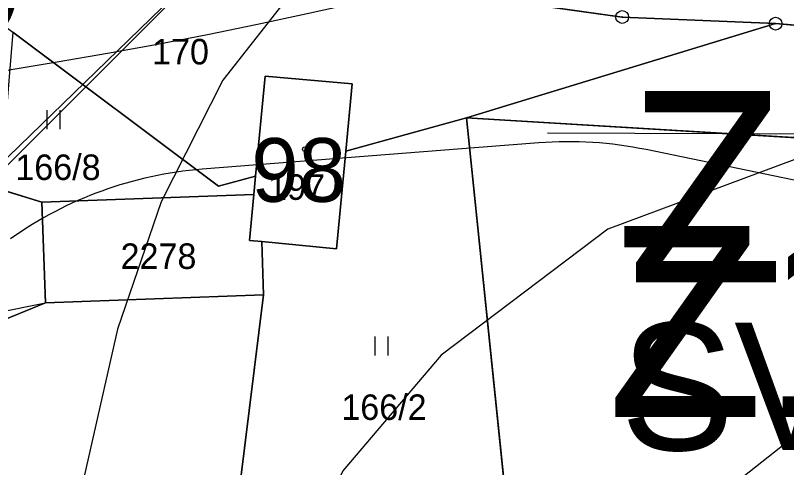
# Model space of a CAD drawing. Extents: x -706130 to -698555, y -971544 to -967260.
# Drawn here: x -704298.9 to -704238.4, y -970373.3 to -970337.8 of the extents above; entities that cross this region are included whole.
import ezdxf

# ---------------------------------------------------------------- set-up
doc = ezdxf.new("R2010")
doc.units = 0
for name, color, linetype in [('_Polohopis reambulance', 7, 'Continuous'), ('Archeologická naleziště S', 7, 'Continuous'), ('Docházková izochrona - BUS S', 7, 'Continuous'), ('Docházková izochrona - VLAK N', 7, 'Continuous'), ('Hranice intravilán', 7, 'Continuous'), ('KN_Budovy', 7, 'Continuous'), ('KN_Budovy_cisla_domovni', 7, 'Continuous'), ('KN_Hranice_parcel', 7, 'Continuous'), ('KN_Parcelni cisla', 7, 'Continuous'), ('KN_Polygon parcely', 7, 'Continuous'), ('KN_POZEMKY_13_ZASTAVENA PLOCHA', 7, 'Continuous'), ('KN_POZEMKY_14_OSTATNI PLOCHA', 7, 'Continuous'), ('KN_POZEMKY_7_TTP', 7, 'Continuous'), ('KN_VYUZITI_17_ostatni plocha_ostatni komunikace', 7, 'Continuous'), ('KN_VYUZITI_26_ostatni plocha_jina plocha', 7, 'Continuous'), ('KN_Značky bodu BP', 7, 'Continuous'), ('KN_Značky budov', 7, 'Continuous'), ('KN_Značky kultur', 7, 'Continuous'), ('OP lesa 30 m', 7, 'Continuous'), ('Plochy N_P ŠRAFY', 7, 'Continuous'), ('Plochy smíšené nezastavěného území všeobecné S', 7, 'Continuous'), ('Plochy smíšené obytné venkovské N', 7, 'Continuous'), ('Plochy smíšené obytné venkovské S', 7, 'Continuous'), ('Plochy verejnych prostranstvi - komunikace ostatni S', 7, 'Continuous'), ('Plochy zmen_ zastavitelne plochy', 7, 'Continuous'), ('Plochy zmen_ zastavitelne plochy popis', 7, 'Continuous'), ('Plochy zmen_ zastavitelne plochy_ZAKL', 7, 'Continuous'), ('Regulační bloky v krajině S', 7, 'Continuous'), ('Regulační bloky zastavitelné N', 7, 'Continuous'), ('Regulační bloky zastavěné S', 7, 'Continuous'), ('Regulační kódy zastavitelne a přestavby N', 7, 'Continuous'), ('Regulační kódy zastavěné S', 7, 'Continuous'), ('Sesuvné území S', 7, 'Continuous'), ('VÝŠKOPIS_vrstevnice doplňková', 7, 'Continuous'), ('VÝŠKOPIS_vrstevnice hlavní', 7, 'Continuous'), ('VÝŠKOPIS_vrstevnice zesílená', 7, 'Continuous'), ('Zastavene uzemi N', 7, 'Continuous'), ('Zastavene uzemi plochy N', 7, 'Continuous'), ('Zábory hodnocené - plochy', 7, 'Continuous'), ('Zábory hodnocené - plochy popis', 7, 'Continuous')]:
    doc.layers.add(name, color=color, linetype=linetype)

msp = doc.modelspace()

# ---------------------------------------------------------------- linework, layer by layer
at = {"layer": '_Polohopis reambulance'}
for p in [(-704346.81, -970380.86), (-704346.15, -970370.39)]:
    msp.add_line(p, (-704296.54, -970360.34), dxfattribs=at)
at = {"layer": 'Archeologická naleziště S'}
msp.add_lwpolyline([(-704351.562, -970399.438), (-704434.562, -970338.938), (-704479.875, -969829.625), (-704673.438, -969453.375), (-704384.5, -968854), (-704158.5, -968821.188), (-704078.688, -969062.688), (-704202.938, -969793), (-704122.25, -969792.812), (-704213.312, -970265.25)], close=True, dxfattribs=at)
at = {"layer": 'Docházková izochrona - BUS S'}
msp.add_arc((-704361.829, -969946.93), 400, 155.51821, 17.33949, dxfattribs=at)
at = {"layer": 'Docházková izochrona - VLAK N'}
msp.add_circle((-704165.451, -969778.767), 800, dxfattribs=at)
at = {"layer": 'Hranice intravilán'}
for points in [[(-704346.87, -970276.54), (-704326.71, -970292.84), (-704284.63, -970309.07), (-704263.93, -970315.92), (-704273.85, -970327.8), (-704279.276, -970333.968), (-704304.8, -970330.37), (-704311.244, -970330.02), (-704299.1, -970339.11), (-704282.96, -970351.19), (-704280.06, -970350.39), (-704279.31, -970342.55), (-704272.47, -970343.16), (-704272.98, -970348.43), (-704263.51, -970345.81), (-704260.19, -970378.07)], [(-704281.91, -970379.77), (-704279.43, -970359.72), (-704296.54, -970360.34), (-704296.82, -970352.44), (-704317.67, -970346.07), (-704328.19, -970342.36), (-704333.36, -970341.35), (-704345.91, -970341.85), (-704345.85, -970344), (-704345.87, -970345.92), (-704346.15, -970370.39), (-704357.44, -970370.08), (-704358.27, -970374.69)]]:
    msp.add_lwpolyline(points, dxfattribs=at)
at = {"layer": 'KN_Budovy'}
msp.add_lwpolyline([(-704280.54, -970355.45), (-704279.58, -970355.54), (-704273.71, -970356.1), (-704272.98, -970348.43), (-704272.47, -970343.16), (-704279.31, -970342.55), (-704280.06, -970350.39), (-704280.2, -970351.85)], close=True, dxfattribs=at)
at = {"layer": 'KN_Hranice_parcel'}
for p, q in [((-704263.51, -970345.81), (-704239.25, -970338.43)), ((-704280.06, -970350.39), (-704279.31, -970342.55)), ((-704279.31, -970342.55), (-704272.47, -970343.16)), ((-704272.47, -970343.16), (-704272.98, -970348.43)), ((-704263.51, -970345.81), (-704272.98, -970348.43)), ((-704260.19, -970378.07), (-704263.51, -970345.81)), ((-704296.82, -970352.44), (-704317.67, -970346.07)), ((-704280.2, -970351.85), (-704280.06, -970350.39)), ((-704280.2, -970351.85), (-704296.82, -970352.44)), ((-704279.58, -970355.54), (-704279.43, -970359.72)), ((-704281.91, -970379.77), (-704279.43, -970359.72))]:
    msp.add_line(p, q, dxfattribs=at)
for points in [[(-704239.25, -970338.43), (-704251.29, -970337.91), (-704268.2, -970335.53)], [(-704125.78, -970355.06), (-704182.49, -970343.2), (-704239.25, -970338.43)], [(-704299.1, -970339.11), (-704282.96, -970351.19), (-704280.06, -970350.39)], [(-704263.51, -970345.81), (-704175.54, -970351.17), (-704125.78, -970355.06)], [(-704272.98, -970348.43), (-704273.71, -970356.1), (-704279.58, -970355.54)], [(-704279.58, -970355.54), (-704280.54, -970355.45), (-704280.2, -970351.85)], [(-704279.43, -970359.72), (-704296.54, -970360.34), (-704296.82, -970352.44)]]:
    msp.add_lwpolyline(points, dxfattribs=at)
at = {"layer": 'KN_Polygon parcely'}
for points in [[(-704239.25, -970338.43), (-704251.29, -970337.91), (-704268.2, -970335.53), (-704304.8, -970330.37), (-704330.44, -970315.65), (-704299.1, -970339.11), (-704282.96, -970351.19), (-704280.06, -970350.39), (-704279.31, -970342.55), (-704272.47, -970343.16), (-704272.98, -970348.43), (-704263.51, -970345.81)], [(-704280.2, -970351.85), (-704280.06, -970350.39), (-704282.96, -970351.19), (-704299.1, -970339.11), (-704299.7, -970346.42), (-704308.63, -970345.68), (-704307.85, -970338.39), (-704309.94, -970335.84), (-704312.75, -970343.8), (-704316.41, -970342.5), (-704317.67, -970346.07), (-704296.82, -970352.44)], [(-704182.49, -970343.2), (-704239.25, -970338.43), (-704263.51, -970345.81), (-704175.54, -970351.17), (-704125.78, -970355.06)], [(-704346.15, -970370.39), (-704357.44, -970370.08), (-704358.27, -970374.69), (-704346.48, -970375.97), (-704346.81, -970380.86), (-704332.27, -970388.37), (-704307.7, -970398.08), (-704281.91, -970379.77), (-704279.43, -970359.72), (-704296.54, -970360.34), (-704296.82, -970352.44), (-704317.67, -970346.07), (-704328.19, -970342.36), (-704333.36, -970341.35), (-704345.91, -970341.85), (-704345.85, -970344), (-704345.87, -970345.92), (-704345.88, -970347.31)], [(-704272.98, -970348.43), (-704272.47, -970343.16), (-704279.31, -970342.55), (-704280.06, -970350.39), (-704280.2, -970351.85), (-704280.54, -970355.45), (-704279.58, -970355.54), (-704273.71, -970356.1)], [(-704272.98, -970348.43), (-704273.71, -970356.1), (-704279.58, -970355.54), (-704279.43, -970359.72), (-704281.91, -970379.77), (-704260.19, -970378.07), (-704263.51, -970345.81)], [(-704054.81, -970362.83), (-704083.98, -970360.18), (-704125.78, -970355.06), (-704175.54, -970351.17), (-704263.51, -970345.81), (-704260.19, -970378.07), (-704255.48, -970377.7), (-704227.73, -970383.43), (-704220.8, -970382.6), (-704221.32, -970406.23), (-704160.16, -970413), (-704151.46, -970405.74), (-704118.52, -970411.14), (-704145.56, -970412.88), (-704147.67, -970414.38), (-704150.31, -970428.74), (-704200.96, -970425.35), (-704201.61, -970456.42), (-704177.13, -970459.6), (-704092.6, -970463.42), (-704081.65, -970464.04), (-704047.91, -970462.01)], [(-704280.2, -970351.85), (-704296.82, -970352.44), (-704296.54, -970360.34), (-704279.43, -970359.72), (-704279.58, -970355.54), (-704280.54, -970355.45)]]:
    msp.add_lwpolyline(points, close=True, dxfattribs=at)
msp.add_lwpolyline([(-704086.79, -970353.27), (-704124.8, -970348.44), (-704176.58, -970337.69), (-704247, -970331.4), (-704250.33, -970331.1), (-704254.81, -970330.48), (-704267.89, -970328.65), (-704268.2, -970335.53), (-704251.29, -970337.91), (-704239.25, -970338.43), (-704182.49, -970343.2), (-704125.78, -970355.06), (-704083.98, -970360.18)], dxfattribs=at)
at = {"layer": 'KN_POZEMKY_13_ZASTAVENA PLOCHA'}
for p, q in [((-704280.06, -970350.39), (-704279.31, -970342.55)), ((-704279.31, -970342.55), (-704272.47, -970343.16)), ((-704272.47, -970343.16), (-704272.98, -970348.43)), ((-704272.98, -970348.43), (-704273.71, -970356.1)), ((-704280.2, -970351.85), (-704280.06, -970350.39)), ((-704280.54, -970355.45), (-704280.2, -970351.85)), ((-704279.58, -970355.54), (-704280.54, -970355.45)), ((-704273.71, -970356.1), (-704279.58, -970355.54))]:
    msp.add_line(p, q, dxfattribs=at)
at = {"layer": 'KN_POZEMKY_14_OSTATNI PLOCHA'}
for p, q in [((-704251.29, -970337.91), (-704268.2, -970335.53)), ((-704268.2, -970335.53), (-704251.29, -970337.91)), ((-704239.25, -970338.43), (-704251.29, -970337.91)), ((-704251.29, -970337.91), (-704239.25, -970338.43)), ((-704239.25, -970338.43), (-704263.51, -970345.81)), ((-704182.49, -970343.2), (-704239.25, -970338.43)), ((-704282.96, -970351.19), (-704299.1, -970339.11)), ((-704279.31, -970342.55), (-704280.06, -970350.39)), ((-704272.47, -970343.16), (-704279.31, -970342.55)), ((-704272.98, -970348.43), (-704272.47, -970343.16)), ((-704263.51, -970345.81), (-704272.98, -970348.43)), ((-704280.06, -970350.39), (-704282.96, -970351.19)), ((-704296.82, -970352.44), (-704280.2, -970351.85)), ((-704280.2, -970351.85), (-704280.54, -970355.45)), ((-704296.54, -970360.34), (-704296.82, -970352.44)), ((-704280.54, -970355.45), (-704279.58, -970355.54)), ((-704279.58, -970355.54), (-704279.43, -970359.72)), ((-704279.43, -970359.72), (-704296.54, -970360.34))]:
    msp.add_line(p, q, dxfattribs=at)
at = {"layer": 'KN_POZEMKY_7_TTP'}
for p, q in [((-704263.51, -970345.81), (-704239.25, -970338.43)), ((-704239.25, -970338.43), (-704182.49, -970343.2)), ((-704299.1, -970339.11), (-704282.96, -970351.19)), ((-704272.98, -970348.43), (-704263.51, -970345.81)), ((-704260.19, -970378.07), (-704263.51, -970345.81)), ((-704263.51, -970345.81), (-704175.54, -970351.17)), ((-704263.51, -970345.81), (-704260.19, -970378.07)), ((-704175.54, -970351.17), (-704263.51, -970345.81)), ((-704296.82, -970352.44), (-704317.67, -970346.07)), ((-704317.67, -970346.07), (-704296.82, -970352.44)), ((-704273.71, -970356.1), (-704272.98, -970348.43)), ((-704282.96, -970351.19), (-704280.06, -970350.39)), ((-704280.06, -970350.39), (-704280.2, -970351.85)), ((-704280.2, -970351.85), (-704296.82, -970352.44)), ((-704296.82, -970352.44), (-704296.54, -970360.34)), ((-704279.58, -970355.54), (-704273.71, -970356.1)), ((-704279.43, -970359.72), (-704279.58, -970355.54)), ((-704296.54, -970360.34), (-704279.43, -970359.72)), ((-704281.91, -970379.77), (-704279.43, -970359.72)), ((-704279.43, -970359.72), (-704281.91, -970379.77))]:
    msp.add_line(p, q, dxfattribs=at)
at = {"layer": 'KN_VYUZITI_17_ostatni plocha_ostatni komunikace'}
for p, q in [((-704251.29, -970337.91), (-704268.2, -970335.53)), ((-704239.25, -970338.43), (-704251.29, -970337.91)), ((-704182.49, -970343.2), (-704239.25, -970338.43))]:
    msp.add_line(p, q, dxfattribs=at)
at = {"layer": 'KN_VYUZITI_26_ostatni plocha_jina plocha'}
for p, q in [((-704268.2, -970335.53), (-704251.29, -970337.91)), ((-704251.29, -970337.91), (-704239.25, -970338.43)), ((-704239.25, -970338.43), (-704263.51, -970345.81)), ((-704282.96, -970351.19), (-704299.1, -970339.11)), ((-704279.31, -970342.55), (-704280.06, -970350.39)), ((-704272.47, -970343.16), (-704279.31, -970342.55)), ((-704272.98, -970348.43), (-704272.47, -970343.16)), ((-704263.51, -970345.81), (-704272.98, -970348.43)), ((-704280.06, -970350.39), (-704282.96, -970351.19)), ((-704296.82, -970352.44), (-704280.2, -970351.85)), ((-704280.2, -970351.85), (-704280.54, -970355.45)), ((-704296.54, -970360.34), (-704296.82, -970352.44)), ((-704280.54, -970355.45), (-704279.58, -970355.54)), ((-704279.58, -970355.54), (-704279.43, -970359.72)), ((-704279.43, -970359.72), (-704296.54, -970360.34))]:
    msp.add_line(p, q, dxfattribs=at)
at = {"layer": 'KN_Značky bodu BP'}
for centre, radius in [((-704251.29, -970337.91), 0.5), ((-704251.29, -970337.91), 0.0303), ((-704239.25, -970338.43), 0.5), ((-704239.25, -970338.43), 0.0303)]:
    msp.add_circle(centre, radius, dxfattribs=at)
at = {"layer": 'KN_Značky budov'}
msp.add_circle((-704276.197, -970348.279), 0.175, dxfattribs=at)
at = {"layer": 'KN_Značky kultur'}
for p, q in [((-704296.401, -970346.72), (-704296.401, -970345.22)), ((-704295.4, -970346.72), (-704295.4, -970345.22)), ((-704270.661, -970364.47), (-704270.661, -970362.97)), ((-704269.66, -970364.47), (-704269.66, -970362.97))]:
    msp.add_line(p, q, dxfattribs=at)
at = {"layer": 'OP lesa 30 m'}
for points in [[(-704257.829, -970347.792), (-704262.535, -970348.162), (-704284.251, -970349.861)], [(-704224.368, -970352.813), (-704226.447, -970353.062), (-704249.413, -970348.32)]]:
    msp.add_lwpolyline(points, dxfattribs=at)
for centre, start, end in [((-704255.48, -970377.7), 78.33316, 94.49172), ((-704281.91, -970379.77), 94.47535, 125.37342)]:
    msp.add_arc(centre, 30, start, end, dxfattribs=at)
at = {"layer": 'Plochy N_P ŠRAFY'}
for p, q in [((-704239.25, -970338.43), (-704263.51, -970345.81)), ((-704219.991, -970340.048), (-704239.25, -970338.43)), ((-704263.51, -970345.81), (-704260.19, -970378.07))]:
    msp.add_line(p, q, dxfattribs=at)
at = {"layer": 'Plochy smíšené nezastavěného území všeobecné S'}
for p, q in [((-704279.43, -970359.72), (-704296.54, -970360.34)), ((-704281.91, -970379.77), (-704279.43, -970359.72)), ((-704296.54, -970360.34), (-704346.81, -970380.86))]:
    msp.add_line(p, q, dxfattribs=at)
at = {"layer": 'Plochy smíšené obytné venkovské N'}
for p, q in [((-704239.25, -970338.43), (-704263.51, -970345.81)), ((-704219.991, -970340.048), (-704239.25, -970338.43)), ((-704263.51, -970345.81), (-704260.19, -970378.07))]:
    msp.add_line(p, q, dxfattribs=at)
at = {"layer": 'Plochy smíšené obytné venkovské S'}
for p, q in [((-704263.51, -970345.81), (-704239.25, -970338.43)), ((-704260.19, -970378.07), (-704263.51, -970345.81)), ((-704296.54, -970360.34), (-704279.43, -970359.72)), ((-704279.43, -970359.72), (-704281.91, -970379.77)), ((-704346.81, -970380.86), (-704296.54, -970360.34))]:
    msp.add_line(p, q, dxfattribs=at)
msp.add_lwpolyline([(-704239.25, -970338.43), (-704251.29, -970337.91), (-704268.2, -970335.53)], dxfattribs=at)
at = {"layer": 'Plochy verejnych prostranstvi - komunikace ostatni S'}
for points in [[(-704268.2, -970335.53), (-704251.29, -970337.91), (-704239.25, -970338.43)], [(-704239.25, -970338.43), (-704182.49, -970343.2), (-704125.78, -970355.06)]]:
    msp.add_lwpolyline(points, dxfattribs=at)
at = {"layer": 'Plochy zmen_ zastavitelne plochy'}
msp.add_lwpolyline([(-704220.151, -970348.452), (-704220.8, -970382.6), (-704227.73, -970383.43), (-704255.48, -970377.7), (-704260.19, -970378.07), (-704263.51, -970345.81), (-704239.25, -970338.43), (-704219.991, -970340.048)], close=True, dxfattribs=at)
at = {"layer": 'Plochy zmen_ zastavitelne plochy_ZAKL'}
msp.add_lwpolyline([(-704220.151, -970348.452), (-704220.8, -970382.6), (-704227.73, -970383.43), (-704255.48, -970377.7), (-704260.19, -970378.07), (-704263.51, -970345.81), (-704239.25, -970338.43), (-704219.991, -970340.048)], close=True, dxfattribs=at)
at = {"layer": 'Regulační bloky v krajině S'}
for p, q in [((-704279.43, -970359.72), (-704296.54, -970360.34)), ((-704281.91, -970379.77), (-704279.43, -970359.72)), ((-704296.54, -970360.34), (-704346.81, -970380.86))]:
    msp.add_line(p, q, dxfattribs=at)
at = {"layer": 'Regulační bloky zastavitelné N'}
msp.add_lwpolyline([(-704220.151, -970348.452), (-704220.8, -970382.6), (-704227.73, -970383.43), (-704255.48, -970377.7), (-704260.19, -970378.07), (-704263.51, -970345.81), (-704239.25, -970338.43), (-704219.991, -970340.048)], close=True, dxfattribs=at)
at = {"layer": 'Regulační bloky zastavěné S'}
for p, q in [((-704263.51, -970345.81), (-704239.25, -970338.43)), ((-704260.19, -970378.07), (-704263.51, -970345.81)), ((-704296.54, -970360.34), (-704279.43, -970359.72)), ((-704279.43, -970359.72), (-704281.91, -970379.77)), ((-704346.81, -970380.86), (-704296.54, -970360.34))]:
    msp.add_line(p, q, dxfattribs=at)
for points in [[(-704239.25, -970338.43), (-704251.29, -970337.91), (-704268.2, -970335.53)], [(-704268.2, -970335.53), (-704251.29, -970337.91), (-704239.25, -970338.43)], [(-704239.25, -970338.43), (-704182.49, -970343.2), (-704125.78, -970355.06)]]:
    msp.add_lwpolyline(points, dxfattribs=at)
at = {"layer": 'Sesuvné území S'}
msp.add_lwpolyline([(-704057, -970260), (-704100, -970255), (-704164, -970241.999), (-704198, -970251.001), (-704225, -970268), (-704245, -970291), (-704266, -970316), (-704300, -970350), (-704343, -970385), (-704353, -970409), (-704339, -970438), (-704323, -970473), (-704326, -970500), (-704304, -970508), (-704280, -970496), (-704264, -970468), (-704244, -970445), (-704226, -970422), (-704216.999, -970392), (-704180, -970359), (-704170, -970353), (-704150, -970340), (-704080, -970303)], dxfattribs=at)
at = {"layer": 'VÝŠKOPIS_vrstevnice doplňková'}
msp.add_lwpolyline([(-704159.858, -970350.244), (-704191.227, -970348.56), (-704222.892, -970347.148), (-704257.151, -970347.02)], dxfattribs=at)
at = {"layer": 'VÝŠKOPIS_vrstevnice hlavní'}
for points in [[(-704069.326, -970198.187), (-704093.58, -970189.769), (-704113.839, -970180.781), (-704122.97, -970177.785), (-704135.811, -970176.501), (-704145.797, -970178.07), (-704153.502, -970181.922), (-704157.924, -970185.204), (-704166.627, -970195.762), (-704177.898, -970214.594), (-704190.596, -970238.848), (-704199.013, -970253.115), (-704211.426, -970271.662), (-704275.895, -970334.28), (-704282.618, -970342.855)], [(-704282.618, -970342.855), (-704287.469, -970352.414), (-704290.893, -970362.401), (-704294.745, -970379.379), (-704297.456, -970396.357), (-704302.164, -970414.333), (-704307.729, -970428.029), (-704314.577, -970438.159), (-704330.841, -970456.421), (-704340.258, -970463.982), (-704353.383, -970472.971), (-704397.754, -970491.518), (-704409.025, -970498.366), (-704415.73, -970503.787), (-704425.004, -970513.632), (-704431.138, -970523.333), (-704433.564, -970531.894), (-704436.701, -970546.867), (-704443.096, -970548.225)], [(-704179.123, -970349.21), (-704209.984, -970354.834), (-704228.663, -970363.642), (-704242.813, -970374.813), (-704253.085, -970385.942), (-704259.506, -970394.074), (-704290.465, -970442.011)]]:
    msp.add_lwpolyline(points, dxfattribs=at)
at = {"layer": 'VÝŠKOPIS_vrstevnice zesílená'}
msp.add_lwpolyline([(-704232.393, -970347.113), (-704252.412, -970354.567), (-704265.487, -970364.443), (-704273.202, -970373.529), (-704280.621, -970388.51), (-704295.744, -970425.604), (-704304.447, -970443.152), (-704312.151, -970454.566), (-704320.712, -970465.123), (-704330.271, -970474.54), (-704341.399, -970483.956), (-704360.089, -970494.371), (-704381.489, -970503.359), (-704391.334, -970508.495), (-704404.459, -970518.197), (-704407.741, -970522.049), (-704413.019, -970531.18), (-704415.873, -970537.6), (-704419.011, -970551.012), (-704418.583, -970562.425), (-704417.157, -970572.697), (-704410.737, -970593.242), (-704408.739, -970601.802), (-704414.146, -970606.547)], dxfattribs=at)
at = {"layer": 'Zastavene uzemi N'}
msp.add_lwpolyline([(-704394.69, -970423.1), (-704386.46, -970409.76), (-704381.94, -970403.15), (-704349.12, -970414.28), (-704347.89, -970396.42), (-704346.81, -970380.86), (-704296.54, -970360.34), (-704279.43, -970359.72), (-704281.91, -970379.77), (-704260.19, -970378.07), (-704263.51, -970345.81), (-704239.25, -970338.43), (-704251.29, -970337.91), (-704268.2, -970335.53), (-704267.89, -970328.65), (-704273.85, -970327.8), (-704263.93, -970315.92), (-704284.63, -970309.07), (-704326.71, -970292.84), (-704346.87, -970276.54)], dxfattribs=at)
at = {"layer": 'Zastavene uzemi plochy N'}
msp.add_lwpolyline([(-704394.69, -970423.1), (-704386.46, -970409.76), (-704381.94, -970403.15), (-704349.12, -970414.28), (-704347.89, -970396.42), (-704346.81, -970380.86), (-704296.54, -970360.34), (-704279.43, -970359.72), (-704281.91, -970379.77), (-704260.19, -970378.07), (-704263.51, -970345.81), (-704239.25, -970338.43), (-704251.29, -970337.91), (-704268.2, -970335.53), (-704267.89, -970328.65), (-704273.85, -970327.8), (-704263.93, -970315.92), (-704284.63, -970309.07), (-704326.71, -970292.84), (-704346.87, -970276.54)], dxfattribs=at)
at = {"layer": 'Zábory hodnocené - plochy'}
msp.add_lwpolyline([(-704220.151, -970348.452), (-704220.8, -970382.6), (-704227.73, -970383.43), (-704255.48, -970377.7), (-704260.19, -970378.07), (-704263.51, -970345.81), (-704239.25, -970338.43), (-704219.991, -970340.048)], close=True, dxfattribs=at)

# ---------------------------------------------------------------- texts
at = {"layer": 'KN_Budovy_cisla_domovni'}
msp.add_text('98', height=5, dxfattribs=at).set_placement((-704280.395, -970352.414))
at = {"layer": 'KN_Parcelni cisla'}
for s, p in [('170', (-704288.18, -970341.63)), ('166/8', (-704298.911, -970350.7)), ('197', (-704279.075, -970352.26)), ('2278', (-704290.651, -970357.679)), ('166/2', (-704273.33, -970369.53))]:
    msp.add_text(s, height=2, dxfattribs=at).set_placement(p)
at = {"layer": 'Plochy zmen_ zastavitelne plochy popis'}
msp.add_text('Z10', height=15, dxfattribs=at).set_placement((-704250.852, -970358.72))
at = {"layer": 'Regulační kódy zastavitelne a přestavby N'}
msp.add_text('SV.1.15.70', height=10, dxfattribs=at).set_placement((-704251.422, -970371.902))
at = {"layer": 'Regulační kódy zastavěné S'}
msp.add_text('SV.1.15.70', height=10, dxfattribs=at).set_placement((-704364.311, -970339.534))
at = {"layer": 'Zábory hodnocené - plochy popis'}
msp.add_text('Z10', height=15, dxfattribs=at).set_placement((-704252.473, -970369.313))

doc.saveas('drawing.dxf')
